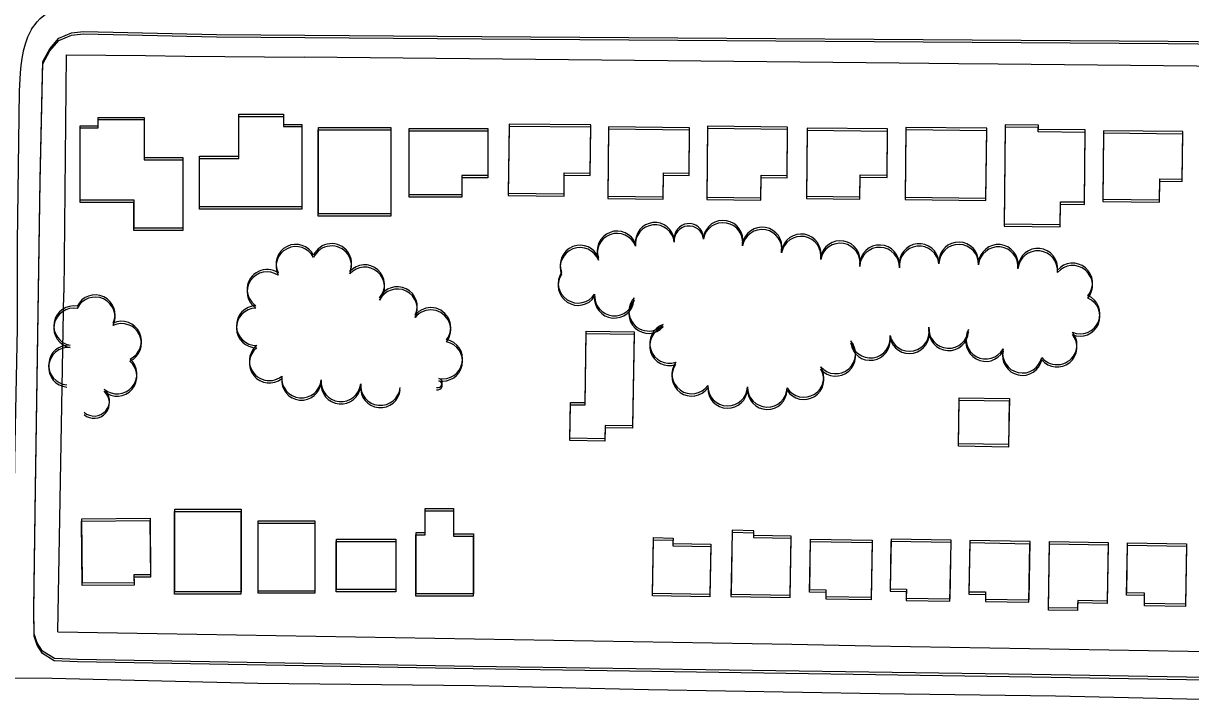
# Model space of a CAD drawing. Extents: x -25029 to 2274964, y -81170 to 687028.
# Drawn here: x 7512 to 8100, y -66723 to -66381 of the extents above; entities that cross this region are included whole.
import ezdxf

# ---------------------------------------------------------------- set-up
doc = ezdxf.new("R2010")
doc.units = 0
for name, color, linetype in [('81911BEA - RW_X_Fee_RW', 7, 'Continuous'), ('BLDG', 7, 'Continuous'), ('GE_X_CL_2000', 7, 'Continuous'), ('ROAD', 7, 'Continuous'), ('TREES', 7, 'Continuous')]:
    doc.layers.add(name, color=color, linetype=linetype)

msp = doc.modelspace()

# ---------------------------------------------------------------- linework, layer by layer
at = {"layer": '81911BEA - RW_X_Fee_RW'}
for p in [(7533.36, -66396.38), (7529.26, -66687.33)]:
    msp.add_line(p, (7532.17, -66516.37), dxfattribs=at)
for points in [[(7533.36, -66396.38), (7573.36, -66396.78), (7593.36, -66396.98), (7613.36, -66397.18), (7653.35, -66397.58)], [(7853.35, -66399.58), (7803.35, -66399.08), (7753.35, -66398.58), (7703.35, -66398.08), (7653.35, -66397.58)], [(7983.35, -66400.88), (7953.35, -66400.58), (7903.35, -66400.08), (7853.35, -66399.58)], [(8128.34, -66402.33), (8103.34, -66402.08), (8053.35, -66401.58), (8003.35, -66401.08), (7983.35, -66400.88)], [(7529.26, -66687.33), (7579.25, -66688.19), (7619.25, -66688.88), (7659.24, -66689.56), (7699.24, -66690.25), (7739.23, -66690.94), (7779.23, -66691.62), (7819.23, -66692.31), (7859.22, -66692.99), (7899.22, -66693.68), (7939.21, -66694.37), (7979.21, -66695.05), (8019.2, -66695.74), (8059.2, -66696.42), (8099.19, -66697.11), (8139.19, -66697.8)]]:
    msp.add_lwpolyline(points, dxfattribs=at)
at = {"layer": 'BLDG'}
for points in [[(7549.54, -66433.27), (7549.54, -66429.05), (7572.68, -66429.05), (7572.68, -66449.37), (7592.29, -66449.37), (7592.29, -66484.99), (7567.59, -66484.99), (7567.59, -66470.88), (7540.39, -66470.88), (7540.39, -66433.27)], [(7549.55, -66432.13), (7549.54, -66427.91), (7572.68, -66427.91), (7572.69, -66448.23), (7592.3, -66448.23), (7592.3, -66483.85), (7567.6, -66483.85), (7567.6, -66469.74), (7540.4, -66469.74), (7540.4, -66432.13)], [(7600.56, -66448.69), (7620.43, -66448.69), (7620.43, -66427.53), (7642.96, -66427.53), (7642.96, -66432.6), (7652.14, -66432.6), (7652.14, -66474.24), (7600.56, -66474.24)], [(7600.57, -66447.55), (7620.44, -66447.54), (7620.43, -66426.38), (7642.96, -66426.38), (7642.97, -66431.45), (7652.15, -66431.45), (7652.15, -66473.09), (7600.57, -66473.1)], [(7697.07, -66434.21), (7697.07, -66477.72), (7660.54, -66477.72), (7660.54, -66434.21)], [(7697.08, -66433.05), (7697.08, -66476.56), (7660.55, -66476.57), (7660.55, -66433.06)], [(7746.04, -66434.65), (7746.04, -66458.46), (7732.96, -66458.46), (7732.96, -66468.12), (7706.34, -66468.12), (7706.34, -66434.65)], [(7746.05, -66433.49), (7746.05, -66457.3), (7732.97, -66457.3), (7732.97, -66466.96), (7706.35, -66466.96), (7706.35, -66433.49)], [(7756.3, -66467.29), (7784.42, -66467.6), (7784.54, -66457.1), (7797.65, -66457.25), (7797.92, -66432.93), (7756.69, -66432.48)], [(7756.31, -66466.13), (7784.43, -66466.43), (7784.55, -66455.93), (7797.66, -66456.08), (7797.93, -66431.76), (7756.7, -66431.32)], [(7806.45, -66468.83), (7834.45, -66469.14), (7834.59, -66457.08), (7847.51, -66457.22), (7847.76, -66434.4), (7806.83, -66433.95)], [(7806.46, -66467.66), (7834.46, -66467.97), (7834.6, -66455.91), (7847.52, -66456.05), (7847.77, -66433.23), (7806.84, -66432.78)], [(7856.39, -66469.42), (7883.62, -66469.72), (7883.75, -66458.22), (7896.9, -66458.36), (7897.17, -66434.06), (7856.79, -66433.61)], [(7856.4, -66468.24), (7883.63, -66468.54), (7883.76, -66457.04), (7896.91, -66457.18), (7897.18, -66432.88), (7856.8, -66432.43)], [(7906.63, -66468.91), (7933.55, -66469.21), (7933.67, -66458.13), (7947.32, -66458.29), (7947.58, -66434.98), (7907.01, -66434.53)], [(7906.64, -66467.73), (7933.56, -66468.03), (7933.68, -66456.95), (7947.33, -66457.1), (7947.59, -66433.79), (7907.02, -66433.35)], [(7956.4, -66469.37), (7997.19, -66469.82), (7997.58, -66434.64), (7956.79, -66434.19)], [(7956.41, -66468.18), (7997.2, -66468.63), (7997.59, -66433.45), (7956.8, -66433)], [(8034.66, -66483.11), (8034.79, -66471.67), (8046.83, -66471.8), (8047.24, -66435.49), (8023.58, -66435.23), (8023.6, -66433.06), (8006.87, -66432.87), (8006.31, -66482.79)], [(8034.67, -66481.91), (8034.8, -66470.47), (8046.84, -66470.6), (8047.25, -66434.29), (8023.59, -66434.03), (8023.61, -66431.86), (8006.88, -66431.68), (8006.32, -66481.6)], [(8056.1, -66469.2), (8084.73, -66469.51), (8084.85, -66458.92), (8096.15, -66459.04), (8096.41, -66435.13), (8056.48, -66434.68)], [(8056.09, -66470.4), (8084.72, -66470.71), (8084.84, -66460.12), (8096.14, -66460.24), (8096.4, -66436.33), (8056.47, -66435.88)], [(7819.8, -66537.33), (7818.98, -66584.74), (7805.18, -66584.5), (7805.06, -66591.26), (7787.41, -66590.95), (7787.73, -66572.85), (7795.01, -66572.97), (7795.63, -66536.91)], [(7819.82, -66536.16), (7819, -66583.57), (7805.2, -66583.33), (7805.08, -66590.09), (7787.43, -66589.78), (7787.75, -66571.68), (7795.03, -66571.8), (7795.65, -66535.74)], [(8008.95, -66570.92), (8008.55, -66594.18), (7983.3, -66593.75), (7983.71, -66570.49)], [(8008.97, -66569.73), (8008.57, -66592.99), (7983.32, -66592.56), (7983.73, -66569.3)], [(7621.53, -66626.64), (7621.53, -66668.43), (7588.07, -66668.43), (7588.07, -66626.64)], [(7621.56, -66625.49), (7621.56, -66667.28), (7588.1, -66667.29), (7588.1, -66625.5)], [(7709.78, -66638.52), (7714.44, -66638.52), (7714.44, -66626.37), (7728.63, -66626.37), (7728.63, -66639.19), (7738.69, -66639.19), (7738.69, -66669.44), (7709.78, -66669.44)], [(7709.81, -66637.36), (7714.47, -66637.36), (7714.47, -66625.21), (7728.66, -66625.21), (7728.66, -66638.03), (7738.72, -66638.03), (7738.72, -66668.28), (7709.81, -66668.28)], [(7575.96, -66659.75), (7567.56, -66659.83), (7567.6, -66663.8), (7541.52, -66664.07), (7541.18, -66631.56), (7575.66, -66631.21)], [(7575.99, -66658.61), (7567.59, -66658.69), (7567.63, -66662.66), (7541.55, -66662.93), (7541.21, -66630.42), (7575.69, -66630.07)], [(7658.74, -66632.51), (7658.74, -66667.97), (7630.13, -66667.97), (7630.13, -66632.51)], [(7658.77, -66631.36), (7658.77, -66666.82), (7630.16, -66666.82), (7630.16, -66631.36)], [(7699.61, -66666.03), (7669.63, -66666.04), (7669.63, -66640.72), (7699.61, -66640.71)], [(7839.36, -66641.24), (7839.32, -66644), (7858.39, -66644.33), (7857.95, -66669.78), (7829.07, -66669.28), (7829.56, -66641.07)], [(7839.39, -66640.07), (7839.35, -66642.83), (7858.42, -66643.15), (7857.98, -66668.6), (7829.1, -66668.11), (7829.59, -66639.9)], [(7898.47, -66670.06), (7898.99, -66640.35), (7880.09, -66640.02), (7880.13, -66637.56), (7869.16, -66637.37), (7868.6, -66669.55)], [(7898.5, -66668.88), (7899.02, -66639.17), (7880.12, -66638.84), (7880.16, -66636.38), (7869.19, -66636.19), (7868.63, -66668.37)], [(7939.81, -66641.1), (7939.31, -66670.05), (7916.63, -66669.66), (7916.69, -66666.42), (7908.31, -66666.27), (7908.75, -66640.58)], [(7948.89, -66665.7), (7957.06, -66665.84), (7956.98, -66670.38), (7979.07, -66670.76), (7979.59, -66641.13), (7949.33, -66640.61)], [(7699.58, -66667.19), (7669.6, -66667.19), (7669.6, -66641.87), (7699.58, -66641.87)], [(7939.78, -66642.29), (7939.28, -66671.24), (7916.6, -66670.84), (7916.66, -66667.6), (7908.28, -66667.45), (7908.72, -66641.76)], [(7948.86, -66666.89), (7957.03, -66667.03), (7956.95, -66671.57), (7979.04, -66671.95), (7979.56, -66642.32), (7949.3, -66641.8)], [(7988.55, -66668.35), (7996.96, -66668.49), (7996.9, -66672.09), (8018.87, -66672.47), (8019.38, -66643.1), (7988.99, -66642.57)], [(7988.58, -66667.16), (7996.99, -66667.3), (7996.93, -66670.9), (8018.9, -66671.27), (8019.41, -66641.9), (7989.02, -66641.38)], [(8058.83, -66643.5), (8058.32, -66673.05), (8043.42, -66672.79), (8043.36, -66676.71), (8028.64, -66676.46), (8029.22, -66642.99)], [(8058.86, -66642.3), (8058.35, -66671.85), (8043.45, -66671.59), (8043.39, -66675.51), (8028.67, -66675.26), (8029.25, -66641.79)], [(8098.28, -66644.23), (8097.76, -66674.64), (8077.07, -66674.28), (8077.16, -66669.1), (8068.11, -66668.95), (8068.54, -66643.72)], [(8098.31, -66643.03), (8097.79, -66673.44), (8077.1, -66673.08), (8077.19, -66667.9), (8068.14, -66667.75), (8068.57, -66642.52)]]:
    msp.add_lwpolyline(points, close=True, dxfattribs=at)
at = {"layer": 'GE_X_CL_2000'}
for points in [[(7515.95, -66383.38), (7518.73, -66379.67), (7520.36, -66378), (7522.12, -66376.49), (7524, -66375.13), (7528.09, -66372.94), (7530.27, -66372.12), (7534.79, -66371.07), (7537.1, -66370.84), (7539.42, -66370.81), (7541.74, -66370.99), (7591.53, -66371.5), (7693.8, -66372.37), (7829.19, -66373.67), (7908.01, -66374.33), (7983.77, -66374.85)], [(7515.95, -66383.38), (7513.86, -66387.53), (7512.69, -66391.02), (7511.73, -66394.56), (7510.98, -66398.16), (7510.45, -66401.8), (7510.14, -66405.47), (7509.74, -66414.66), (7508.68, -66490.86), (7508.66, -66534.35), (7507.27, -66600.7), (7506.4, -66682.59), (7505.98, -66710.56)], [(7505.98, -66710.56), (7526.28, -66710.79), (7629.98, -66713.26), (7739.21, -66714.54), (7827.02, -66716.43), (7943.44, -66718.54), (8032.29, -66719.61), (8127.93, -66721.91), (8154.68, -66722.34), (8203.53, -66723.25), (8270.73, -66724.29), (8342.41, -66726.16), (8389.19, -66726.57), (8434, -66727.22), (8495.36, -66728.04), (8548.26, -66728.48), (8574.55, -66729.28)]]:
    msp.add_lwpolyline(points, dxfattribs=at)
at = {"layer": 'ROAD'}
for points in [[(7738.63, -66706), (7539.1, -66702.55), (7527.39, -66701.94), (7521.4, -66698.3), (7518.78, -66694.05), (7517.18, -66689.51), (7517.12, -66676.96), (7517.86, -66615.81), (7520.29, -66460.4), (7521.38, -66407.45), (7521.55, -66400.86), (7525.14, -66394.42), (7529.77, -66389.15), (7536.12, -66386.4), (7542.09, -66385.79), (7609.17, -66387.24), (7742.96, -66388.29)], [(7738.67, -66704.84), (7539.14, -66701.41), (7527.43, -66700.81), (7521.44, -66697.17), (7518.82, -66692.92), (7517.22, -66688.38), (7517.16, -66675.83), (7517.89, -66614.68), (7520.3, -66459.27), (7521.38, -66406.32), (7521.55, -66399.73), (7525.14, -66393.29), (7529.77, -66388.01), (7536.12, -66385.26), (7542.09, -66384.65), (7609.17, -66386.1), (7742.96, -66387.13)], [(7742.96, -66387.13), (8089.05, -66389.45), (8387.72, -66392.79), (8540.53, -66393.84), (8552.59, -66396.83), (8559.58, -66401.11), (8563.66, -66406.95), (8566.13, -66412.68), (8566.82, -66419.79), (8567.3, -66430.57), (8562.96, -66706.99), (8560.33, -66712.21), (8556.83, -66715.3), (8550.92, -66717.64), (8536.59, -66717.89), (8020.37, -66708.98), (7738.67, -66704.84)], [(7742.96, -66388.29), (8089.05, -66390.65), (8387.72, -66394.03), (8540.53, -66395.1), (8552.59, -66398.09), (8559.58, -66402.37), (8563.66, -66408.21), (8566.13, -66413.94), (8566.82, -66421.05), (8567.29, -66431.83), (8562.92, -66708.25), (8560.29, -66713.47), (8556.79, -66716.56), (8550.88, -66718.9), (8536.55, -66719.15), (8020.33, -66710.18), (7738.63, -66706)]]:
    msp.add_lwpolyline(points, dxfattribs=at)
at = {"layer": 'TREES'}
for centre, radius, start, end in [((7830.23, -66491.88), 9.78, 5.9141, 185.9141), ((7830.25, -66490.71), 9.78, 5.9211, 185.9211), ((7847.36, -66488.93), 7.43, 5.9211, 185.9211), ((7864.59, -66491.06), 10, 350.09818, 170.09818), ((7864.61, -66489.88), 10, 350.10518, 170.10518), ((7811.16, -66496.45), 10, 20.81304, 200.81304), ((7811.17, -66495.27), 10, 20.82004, 200.82004), ((7847.35, -66490.11), 7.43, 5.9141, 185.9141), ((7884.3, -66494.5), 10, 350.09818, 170.09818), ((7884.31, -66493.32), 10, 350.10518, 170.10518), ((7904, -66497.94), 10, 350.09818, 170.09818), ((7904.01, -66496.76), 10, 350.10518, 170.10518), ((7649.2, -66503.11), 10, 26.46003, 206.46003), ((7649.22, -66501.95), 10, 26.46703, 206.46703), ((7667.27, -66502.76), 10, 335.73206, 155.73206), ((7667.29, -66501.6), 10, 335.73906, 155.73906), ((7792.48, -66503.61), 10, 21.15021, 201.15021), ((7792.5, -66502.43), 10, 21.15721, 201.15721), ((7923.7, -66501.38), 10, 350.09818, 170.09818), ((7923.72, -66500.19), 10, 350.10518, 170.10518), ((7943.54, -66503.49), 10, 357.77, 177.77), ((7943.56, -66502.3), 10, 357.777, 177.777), ((7963.48, -66502.85), 10, 5.89169, 185.89169), ((7963.5, -66501.66), 10, 5.89869, 185.89869), ((7983.43, -66502.04), 10, 358.78214, 178.78214), ((7983.45, -66500.84), 10, 358.78914, 178.78914), ((8003.38, -66503.24), 10, 354.31346, 174.31346), ((8003.39, -66502.05), 10, 354.32046, 174.32046), ((8023.3, -66504.02), 10, 354.32046, 174.32046), ((8023.28, -66505.23), 10, 354.31346, 174.31346), ((7634.65, -66514.68), 10, 55.80158, 235.80158), ((7683.91, -66513.46), 10, 318.77013, 138.77013), ((7683.93, -66512.3), 10, 318.77713, 138.77713), ((8040.89, -66512.65), 10, 319.9691, 139.9691), ((8040.9, -66511.45), 10, 319.9761, 139.9761), ((7634.63, -66515.83), 10, 55.79458, 235.79458), ((7791.5, -66512.73), 10, 146.54861, 326.54861), ((7791.52, -66511.56), 10, 146.55561, 326.55561), ((7548.05, -66527.44), 10, 334.85826, 154.85826), ((7700.39, -66524.49), 10, 333.67387, 153.67387), ((7700.41, -66523.33), 10, 333.68087, 153.68087), ((7809.82, -66518), 10, 174.67051, 354.67051), ((7537.18, -66533.03), 10, 79.54792, 259.54792), ((7548.03, -66528.58), 10, 334.85126, 154.85126), ((7629.25, -66532.95), 10, 91.28256, 271.28256), ((7809.8, -66519.17), 10, 174.66351, 354.66351), ((7827.12, -66526.87), 10, 137.39486, 317.39486), ((7827.14, -66525.69), 10, 137.40186, 317.40186), ((8044.66, -66528.3), 10, 247.16413, 67.16413), ((8044.68, -66527.09), 10, 247.17113, 67.17113), ((7537.16, -66534.17), 10, 79.54092, 259.54092), ((7629.23, -66534.1), 10, 91.27556, 271.27556), ((7717.27, -66535.03), 10, 322.34319, 142.34319), ((7717.29, -66533.87), 10, 322.35019, 142.35019), ((7561.32, -66541.89), 10, 295.08698, 115.08698), ((7561.34, -66540.75), 10, 295.09398, 115.09398), ((7837.6, -66543.14), 10, 108.17222, 288.17222), ((7837.62, -66541.96), 10, 108.17922, 288.17922), ((7958.59, -66537.03), 10, 191.87759, 11.87759), ((7958.61, -66535.84), 10, 191.88459, 11.88459), ((7978.36, -66535.55), 10, 176.70547, 356.70547), ((7978.38, -66534.35), 10, 176.71247, 356.71247), ((7997.09, -66539.82), 10, 150.72469, 330.72469), ((7723.26, -66549.78), 10, 258.72595, 78.72595), ((7921.46, -66547.21), 10, 220.90485, 40.90485), ((7938.9, -66540.47), 10, 187.93352, 7.93352), ((7938.92, -66539.28), 10, 187.94052, 7.94052), ((7997.06, -66541.01), 10, 150.71769, 330.71769), ((8033.05, -66543.86), 10, 219.3685, 39.3685), ((8033.07, -66542.65), 10, 219.3755, 39.3755), ((7534.51, -66553.97), 10, 85.2489, 265.2489), ((7534.54, -66552.83), 10, 85.2559, 265.2559), ((7635.76, -66551.86), 10, 129.11478, 309.11478), ((7635.78, -66550.7), 10, 129.12178, 309.12178), ((7723.23, -66550.95), 10, 258.71895, 78.71895), ((7921.43, -66548.4), 10, 220.89785, 40.89785), ((8015.55, -66548.05), 10, 167.60426, 347.60426), ((8015.58, -66546.85), 10, 167.61126, 347.61126), ((7559.03, -66558.52), 10, 229.25974, 49.25974), ((7559.06, -66557.38), 10, 229.26674, 49.26674), ((7848.82, -66558.5), 10, 144.12654, 324.12654), ((7848.84, -66557.32), 10, 144.13354, 324.13354), ((7652.05, -66559.41), 10, 174.57554, 354.57554), ((7905.39, -66560.24), 10, 211.94772, 31.94772), ((7905.42, -66559.05), 10, 211.95472, 31.95472), ((7652.02, -66560.56), 10, 174.56854, 354.56854), ((7671.93, -66562.46), 10, 174.56854, 354.56854), ((7671.96, -66561.3), 10, 174.57554, 354.57554), ((7691.84, -66564.35), 10, 174.56854, 354.56854), ((7691.87, -66563.19), 10, 174.57554, 354.57554), ((7720.66, -66563.04), 2.36, 254.99329, 74.99329), ((7720.69, -66561.87), 2.36, 255.00029, 75.00029), ((7866.92, -66564.65), 10, 178.328, 358.328), ((7866.94, -66563.47), 10, 178.335, 358.335), ((7886.94, -66564.05), 10, 178.335, 358.335), ((7547.46, -66571.96), 7.74, 229.25974, 49.25974), ((7547.48, -66570.82), 7.74, 229.26674, 49.26674), ((7886.91, -66565.24), 10, 178.328, 358.328)]:
    msp.add_arc(centre, radius, start, end, dxfattribs=at)

doc.saveas('drawing.dxf')
